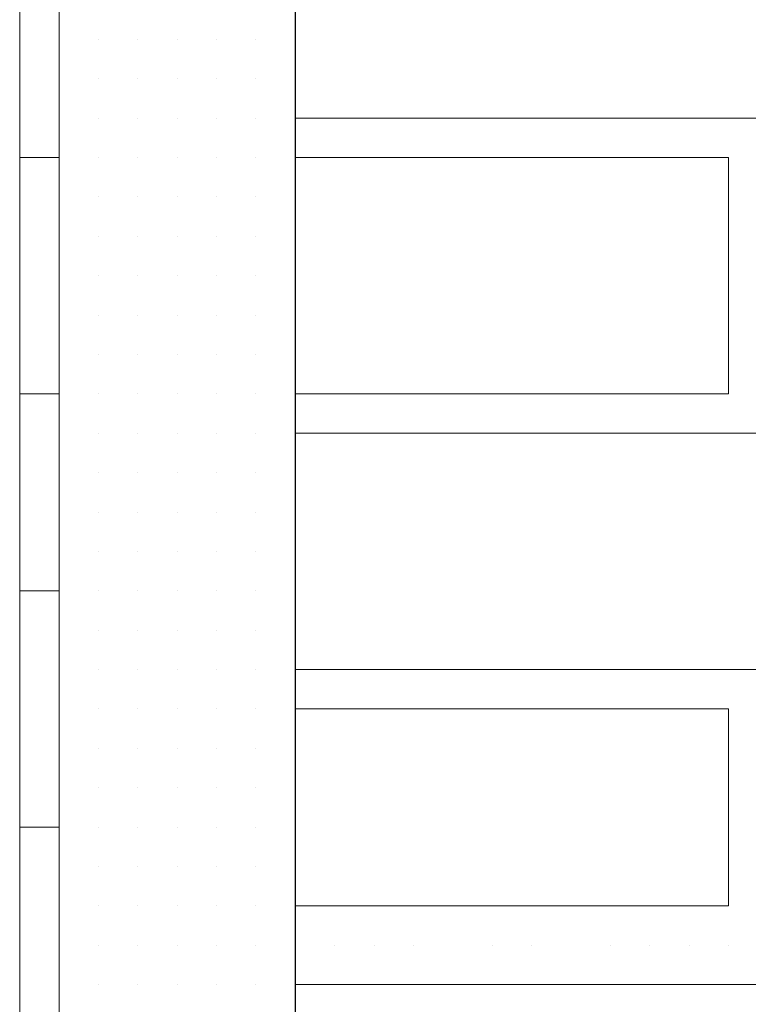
# Model space of a CAD drawing. Header units: metres. Extents: x 5.7 to 89.8, y 4 to 63.5.
# Tile 421 of 475: x 63.771 to 63.95, y 53.339 to 53.58. Entities that reach past the tile are written whole.
import ezdxf

# ---------------------------------------------------------------- set-up
doc = ezdxf.new("R2010")
doc.units = ezdxf.units.M
doc.header["$MEASUREMENT"] = 0
for name, color, linetype in [('PDF17_hatch-borshi', 7, 'Continuous'), ('PDF17_kaff', 7, 'Continuous'), ('PDF17_wall', 7, 'Continuous')]:
    doc.layers.add(name, color=color, linetype=linetype)

msp = doc.modelspace()

# ---------------------------------------------------------------- linework, layer by layer
at = {"layer": 'PDF17_hatch-borshi', "lineweight": 18}
for points in [[(63.78102, 53.57516), (63.78102, 53.57516)], [(63.78102, 53.57516), (63.78102, 53.57516)], [(63.78102, 53.57516), (63.78102, 53.57516)], [(63.79065, 53.57516), (63.79065, 53.57516)], [(63.79065, 53.57516), (63.79065, 53.57516)], [(63.79065, 53.57516), (63.79065, 53.57516)], [(63.80028, 53.57516), (63.80028, 53.57516)], [(63.80028, 53.57516), (63.80028, 53.57516)], [(63.80028, 53.57516), (63.80028, 53.57516)], [(63.80028, 53.57516), (63.80028, 53.57516)], [(63.80991, 53.57516), (63.80991, 53.57516)], [(63.80991, 53.57516), (63.80991, 53.57516)], [(63.81954, 53.57516), (63.81954, 53.57516)], [(63.81954, 53.57516), (63.81954, 53.57516)], [(63.82917, 53.57516), (63.82917, 53.57516)], [(63.82917, 53.57516), (63.82917, 53.57516)], [(63.82917, 53.57516), (63.82917, 53.57516)], [(63.78102, 53.56552), (63.78102, 53.56552)], [(63.78102, 53.56552), (63.78102, 53.56552)], [(63.78102, 53.56552), (63.78102, 53.56552)], [(63.79065, 53.56552), (63.79065, 53.56552)], [(63.79065, 53.56552), (63.79065, 53.56552)], [(63.79065, 53.56552), (63.79065, 53.56552)], [(63.80028, 53.56552), (63.80028, 53.56552)], [(63.80028, 53.56552), (63.80028, 53.56552)], [(63.80028, 53.56552), (63.80028, 53.56552)], [(63.80028, 53.56552), (63.80028, 53.56552)], [(63.80991, 53.56552), (63.80991, 53.56552)], [(63.80991, 53.56552), (63.80991, 53.56552)], [(63.80991, 53.56552), (63.80991, 53.56552)], [(63.80991, 53.56552), (63.80991, 53.56552)], [(63.80991, 53.56552), (63.80991, 53.56552)], [(63.80991, 53.56552), (63.80991, 53.56552)], [(63.81954, 53.56552), (63.81954, 53.56552)], [(63.81954, 53.56552), (63.81954, 53.56552)], [(63.81954, 53.56552), (63.81954, 53.56552)], [(63.81954, 53.56552), (63.81954, 53.56552)], [(63.82917, 53.56552), (63.82917, 53.56552)], [(63.82917, 53.56552), (63.82917, 53.56552)], [(63.82917, 53.56552), (63.82917, 53.56552)], [(63.82917, 53.56552), (63.82917, 53.56552)], [(63.78102, 53.55589), (63.78102, 53.55589)], [(63.78102, 53.55589), (63.78102, 53.55589)], [(63.79065, 53.55589), (63.79065, 53.55589)], [(63.79065, 53.55589), (63.79065, 53.55589)], [(63.79065, 53.55589), (63.79065, 53.55589)], [(63.79065, 53.55589), (63.79065, 53.55589)], [(63.80028, 53.55589), (63.80028, 53.55589)], [(63.80028, 53.55589), (63.80028, 53.55589)], [(63.80028, 53.55589), (63.80028, 53.55589)], [(63.80028, 53.55589), (63.80028, 53.55589)], [(63.80991, 53.55589), (63.80991, 53.55589)], [(63.80991, 53.55589), (63.80991, 53.55589)], [(63.80991, 53.55589), (63.80991, 53.55589)], [(63.80991, 53.55589), (63.80991, 53.55589)], [(63.81954, 53.55589), (63.81954, 53.55589)], [(63.81954, 53.55589), (63.81954, 53.55589)], [(63.81954, 53.55589), (63.81954, 53.55589)], [(63.81954, 53.55589), (63.81954, 53.55589)], [(63.82917, 53.55589), (63.82917, 53.55589)], [(63.82917, 53.55589), (63.82917, 53.55589)], [(63.82917, 53.55589), (63.82917, 53.55589)], [(64.06995, 53.55589), (63.8388, 53.55589)], [(63.8388, 53.55589), (63.8388, 53.55589)], [(63.78102, 53.54626), (63.78102, 53.54626)], [(63.78102, 53.54626), (63.78102, 53.54626)], [(63.78102, 53.54626), (63.78102, 53.54626)], [(63.79065, 53.54626), (63.79065, 53.54626)], [(63.79065, 53.54626), (63.79065, 53.54626)], [(63.79065, 53.54626), (63.79065, 53.54626)], [(63.79065, 53.54626), (63.79065, 53.54626)], [(63.80028, 53.54626), (63.80028, 53.54626)], [(63.80028, 53.54626), (63.80028, 53.54626)], [(63.80028, 53.54626), (63.80028, 53.54626)], [(63.80991, 53.54626), (63.80991, 53.54626)], [(63.80991, 53.54626), (63.80991, 53.54626)], [(63.80991, 53.54626), (63.80991, 53.54626)], [(63.80991, 53.54626), (63.80991, 53.54626)], [(63.80991, 53.54626), (63.80991, 53.54626)], [(63.81954, 53.54626), (63.81954, 53.54626)], [(63.81954, 53.54626), (63.81954, 53.54626)], [(63.81954, 53.54626), (63.81954, 53.54626)], [(63.82917, 53.54626), (63.82917, 53.54626)], [(63.82917, 53.54626), (63.82917, 53.54626)], [(63.82917, 53.54626), (63.82917, 53.54626)], [(63.82917, 53.54626), (63.82917, 53.54626)], [(63.8388, 53.48847), (63.94475, 53.48847), (63.94475, 53.54626), (63.8388, 53.54626)], [(63.8388, 53.54626), (63.8388, 53.54626)], [(63.8388, 53.54626), (63.8388, 53.54626)], [(63.8388, 53.54626), (63.8388, 53.54626)], [(63.84844, 53.54626), (63.84844, 53.54626)], [(63.8677, 53.54626), (63.8677, 53.54626)], [(63.8677, 53.54626), (63.8677, 53.54626)], [(63.88696, 53.54626), (63.88696, 53.54626)], [(63.88696, 53.54626), (63.88696, 53.54626)], [(63.88696, 53.54626), (63.88696, 53.54626)], [(63.89659, 53.54626), (63.89659, 53.54626)], [(63.91585, 53.54626), (63.91585, 53.54626)], [(63.91585, 53.54626), (63.91585, 53.54626)], [(63.91585, 53.54626), (63.91585, 53.54626)], [(63.91585, 53.54626), (63.91585, 53.54626)], [(63.92548, 53.54626), (63.92548, 53.54626)], [(63.93512, 53.54626), (63.93512, 53.54626)], [(63.93512, 53.54626), (63.93512, 53.54626)], [(63.94475, 53.54626), (63.94475, 53.54626)], [(63.94475, 53.54626), (63.94475, 53.54626)], [(63.94475, 53.54626), (63.94475, 53.54626)], [(63.78102, 53.53663), (63.78102, 53.53663)], [(63.78102, 53.53663), (63.78102, 53.53663)], [(63.78102, 53.53663), (63.78102, 53.53663)], [(63.79065, 53.53663), (63.79065, 53.53663)], [(63.79065, 53.53663), (63.79065, 53.53663)], [(63.79065, 53.53663), (63.79065, 53.53663)], [(63.80028, 53.53663), (63.80028, 53.53663)], [(63.80028, 53.53663), (63.80028, 53.53663)], [(63.80028, 53.53663), (63.80028, 53.53663)], [(63.80991, 53.53663), (63.80991, 53.53663)], [(63.80991, 53.53663), (63.80991, 53.53663)], [(63.80991, 53.53663), (63.80991, 53.53663)], [(63.80991, 53.53663), (63.80991, 53.53663)], [(63.81954, 53.53663), (63.81954, 53.53663)], [(63.81954, 53.53663), (63.81954, 53.53663)], [(63.81954, 53.53663), (63.81954, 53.53663)], [(63.81954, 53.53663), (63.81954, 53.53663)], [(63.82917, 53.53663), (63.82917, 53.53663)], [(63.82917, 53.53663), (63.82917, 53.53663)], [(63.82917, 53.53663), (63.82917, 53.53663)], [(63.78102, 53.527), (63.78102, 53.527)], [(63.79065, 53.527), (63.79065, 53.527)], [(63.79065, 53.527), (63.79065, 53.527)], [(63.79065, 53.527), (63.79065, 53.527)], [(63.79065, 53.527), (63.79065, 53.527)], [(63.80028, 53.527), (63.80028, 53.527)], [(63.80028, 53.527), (63.80028, 53.527)], [(63.80028, 53.527), (63.80028, 53.527)], [(63.80028, 53.527), (63.80028, 53.527)], [(63.80991, 53.527), (63.80991, 53.527)], [(63.80991, 53.527), (63.80991, 53.527)], [(63.80991, 53.527), (63.80991, 53.527)], [(63.80991, 53.527), (63.80991, 53.527)], [(63.80991, 53.527), (63.80991, 53.527)], [(63.81954, 53.527), (63.81954, 53.527)], [(63.81954, 53.527), (63.81954, 53.527)], [(63.81954, 53.527), (63.81954, 53.527)], [(63.81954, 53.527), (63.81954, 53.527)], [(63.82917, 53.527), (63.82917, 53.527)], [(63.82917, 53.527), (63.82917, 53.527)], [(63.82917, 53.527), (63.82917, 53.527)], [(63.82917, 53.527), (63.82917, 53.527)], [(63.94475, 53.527), (63.94475, 53.527)], [(63.94475, 53.527), (63.94475, 53.527)], [(63.94475, 53.527), (63.94475, 53.527)], [(63.78102, 53.51737), (63.78102, 53.51737)], [(63.79065, 53.51737), (63.79065, 53.51737)], [(63.79065, 53.51737), (63.79065, 53.51737)], [(63.80028, 53.51737), (63.80028, 53.51737)], [(63.80028, 53.51737), (63.80028, 53.51737)], [(63.80991, 53.51737), (63.80991, 53.51737)], [(63.80991, 53.51737), (63.80991, 53.51737)], [(63.80991, 53.51737), (63.80991, 53.51737)], [(63.81954, 53.51737), (63.81954, 53.51737)], [(63.81954, 53.51737), (63.81954, 53.51737)], [(63.81954, 53.51737), (63.81954, 53.51737)], [(63.81954, 53.51737), (63.81954, 53.51737)], [(63.82917, 53.51737), (63.82917, 53.51737)], [(63.82917, 53.51737), (63.82917, 53.51737)], [(63.82917, 53.51737), (63.82917, 53.51737)], [(63.82917, 53.51737), (63.82917, 53.51737)], [(63.94475, 53.51737), (63.94475, 53.51737)], [(63.78102, 53.50774), (63.78102, 53.50774)], [(63.78102, 53.50774), (63.78102, 53.50774)], [(63.79065, 53.50774), (63.79065, 53.50774)], [(63.79065, 53.50774), (63.79065, 53.50774)], [(63.79065, 53.50774), (63.79065, 53.50774)], [(63.79065, 53.50774), (63.79065, 53.50774)], [(63.80028, 53.50774), (63.80028, 53.50774)], [(63.80028, 53.50774), (63.80028, 53.50774)], [(63.80028, 53.50774), (63.80028, 53.50774)], [(63.80991, 53.50774), (63.80991, 53.50774)], [(63.80991, 53.50774), (63.80991, 53.50774)], [(63.80991, 53.50774), (63.80991, 53.50774)], [(63.80991, 53.50774), (63.80991, 53.50774)], [(63.81954, 53.50774), (63.81954, 53.50774)], [(63.81954, 53.50774), (63.81954, 53.50774)], [(63.81954, 53.50774), (63.81954, 53.50774)], [(63.82917, 53.50774), (63.82917, 53.50774)], [(63.94475, 53.50774), (63.94475, 53.50774)], [(63.94475, 53.50774), (63.94475, 53.50774)], [(63.78102, 53.49811), (63.78102, 53.49811)], [(63.78102, 53.49811), (63.78102, 53.49811)], [(63.79065, 53.49811), (63.79065, 53.49811)], [(63.79065, 53.49811), (63.79065, 53.49811)], [(63.79065, 53.49811), (63.79065, 53.49811)], [(63.79065, 53.49811), (63.79065, 53.49811)], [(63.79065, 53.49811), (63.79065, 53.49811)], [(63.80028, 53.49811), (63.80028, 53.49811)], [(63.80028, 53.49811), (63.80028, 53.49811)], [(63.80028, 53.49811), (63.80028, 53.49811)], [(63.80028, 53.49811), (63.80028, 53.49811)], [(63.80991, 53.49811), (63.80991, 53.49811)], [(63.80991, 53.49811), (63.80991, 53.49811)], [(63.80991, 53.49811), (63.80991, 53.49811)], [(63.80991, 53.49811), (63.80991, 53.49811)], [(63.81954, 53.49811), (63.81954, 53.49811)], [(63.81954, 53.49811), (63.81954, 53.49811)], [(63.81954, 53.49811), (63.81954, 53.49811)], [(63.81954, 53.49811), (63.81954, 53.49811)], [(63.82917, 53.49811), (63.82917, 53.49811)], [(63.82917, 53.49811), (63.82917, 53.49811)], [(63.82917, 53.49811), (63.82917, 53.49811)], [(63.82917, 53.49811), (63.82917, 53.49811)], [(63.78102, 53.48847), (63.78102, 53.48847)], [(63.79065, 53.48847), (63.79065, 53.48847)], [(63.79065, 53.48847), (63.79065, 53.48847)], [(63.79065, 53.48847), (63.79065, 53.48847)], [(63.79065, 53.48847), (63.79065, 53.48847)], [(63.80028, 53.48847), (63.80028, 53.48847)], [(63.80028, 53.48847), (63.80028, 53.48847)], [(63.80991, 53.48847), (63.80991, 53.48847)], [(63.80991, 53.48847), (63.80991, 53.48847)], [(63.80991, 53.48847), (63.80991, 53.48847)], [(63.80991, 53.48847), (63.80991, 53.48847)], [(63.81954, 53.48847), (63.81954, 53.48847)], [(63.81954, 53.48847), (63.81954, 53.48847)], [(63.81954, 53.48847), (63.81954, 53.48847)], [(63.81954, 53.48847), (63.81954, 53.48847)], [(63.81954, 53.48847), (63.81954, 53.48847)], [(63.82917, 53.48847), (63.82917, 53.48847)], [(63.82917, 53.48847), (63.82917, 53.48847)], [(63.82917, 53.48847), (63.82917, 53.48847)], [(63.82917, 53.48847), (63.82917, 53.48847)], [(63.84844, 53.48847), (63.84844, 53.48847)], [(63.88696, 53.48847), (63.88696, 53.48847)], [(63.91585, 53.48847), (63.91585, 53.48847)], [(63.91585, 53.48847), (63.91585, 53.48847)], [(63.93512, 53.48847), (63.93512, 53.48847)], [(63.94475, 53.48847), (63.94475, 53.48847)], [(63.94475, 53.48847), (63.94475, 53.48847)], [(63.94475, 53.48847), (63.94475, 53.48847)], [(63.78102, 53.47884), (63.78102, 53.47884)], [(63.78102, 53.47884), (63.78102, 53.47884)], [(63.79065, 53.47884), (63.79065, 53.47884)], [(63.79065, 53.47884), (63.79065, 53.47884)], [(63.79065, 53.47884), (63.79065, 53.47884)], [(63.79065, 53.47884), (63.79065, 53.47884)], [(63.79065, 53.47884), (63.79065, 53.47884)], [(63.80028, 53.47884), (63.80028, 53.47884)], [(63.80028, 53.47884), (63.80028, 53.47884)], [(63.80028, 53.47884), (63.80028, 53.47884)], [(63.80028, 53.47884), (63.80028, 53.47884)], [(63.80991, 53.47884), (63.80991, 53.47884)], [(63.80991, 53.47884), (63.80991, 53.47884)], [(63.80991, 53.47884), (63.80991, 53.47884)], [(63.80991, 53.47884), (63.80991, 53.47884)], [(63.81954, 53.47884), (63.81954, 53.47884)], [(63.81954, 53.47884), (63.81954, 53.47884)], [(63.81954, 53.47884), (63.81954, 53.47884)], [(63.81954, 53.47884), (63.81954, 53.47884)], [(63.82917, 53.47884), (63.82917, 53.47884)], [(63.82917, 53.47884), (63.82917, 53.47884)], [(63.82917, 53.47884), (63.82917, 53.47884)], [(63.8388, 53.47884), (64.06995, 53.47884)], [(63.84844, 53.47884), (63.84844, 53.47884)], [(63.85807, 53.47884), (63.85807, 53.47884)], [(63.85807, 53.47884), (63.85807, 53.47884)], [(63.8677, 53.47884), (63.8677, 53.47884)], [(63.88696, 53.47884), (63.88696, 53.47884)], [(63.88696, 53.47884), (63.88696, 53.47884)], [(63.89659, 53.47884), (63.89659, 53.47884)], [(63.90622, 53.47884), (63.90622, 53.47884)], [(63.91585, 53.47884), (63.91585, 53.47884)], [(63.91585, 53.47884), (63.91585, 53.47884)], [(63.92548, 53.47884), (63.92548, 53.47884)], [(63.92548, 53.47884), (63.92548, 53.47884)], [(63.93512, 53.47884), (63.93512, 53.47884)], [(63.93512, 53.47884), (63.93512, 53.47884)], [(63.94475, 53.47884), (63.94475, 53.47884)], [(63.78102, 53.46921), (63.78102, 53.46921)], [(63.78102, 53.46921), (63.78102, 53.46921)], [(63.78102, 53.46921), (63.78102, 53.46921)], [(63.79065, 53.46921), (63.79065, 53.46921)], [(63.79065, 53.46921), (63.79065, 53.46921)], [(63.79065, 53.46921), (63.79065, 53.46921)], [(63.79065, 53.46921), (63.79065, 53.46921)], [(63.80028, 53.46921), (63.80028, 53.46921)], [(63.80028, 53.46921), (63.80028, 53.46921)], [(63.80028, 53.46921), (63.80028, 53.46921)], [(63.80028, 53.46921), (63.80028, 53.46921)], [(63.80991, 53.46921), (63.80991, 53.46921)], [(63.80991, 53.46921), (63.80991, 53.46921)], [(63.80991, 53.46921), (63.80991, 53.46921)], [(63.81954, 53.46921), (63.81954, 53.46921)], [(63.81954, 53.46921), (63.81954, 53.46921)], [(63.81954, 53.46921), (63.81954, 53.46921)], [(63.81954, 53.46921), (63.81954, 53.46921)], [(63.81954, 53.46921), (63.81954, 53.46921)], [(63.82917, 53.46921), (63.82917, 53.46921)], [(63.82917, 53.46921), (63.82917, 53.46921)], [(63.82917, 53.46921), (63.82917, 53.46921)], [(63.78102, 53.45958), (63.78102, 53.45958)], [(63.78102, 53.45958), (63.78102, 53.45958)], [(63.79065, 53.45958), (63.79065, 53.45958)], [(63.79065, 53.45958), (63.79065, 53.45958)], [(63.79065, 53.45958), (63.79065, 53.45958)], [(63.79065, 53.45958), (63.79065, 53.45958)], [(63.80028, 53.45958), (63.80028, 53.45958)], [(63.80028, 53.45958), (63.80028, 53.45958)], [(63.80028, 53.45958), (63.80028, 53.45958)], [(63.80991, 53.45958), (63.80991, 53.45958)], [(63.80991, 53.45958), (63.80991, 53.45958)], [(63.80991, 53.45958), (63.80991, 53.45958)], [(63.80991, 53.45958), (63.80991, 53.45958)], [(63.80991, 53.45958), (63.80991, 53.45958)], [(63.81954, 53.45958), (63.81954, 53.45958)], [(63.81954, 53.45958), (63.81954, 53.45958)], [(63.81954, 53.45958), (63.81954, 53.45958)], [(63.81954, 53.45958), (63.81954, 53.45958)], [(63.81954, 53.45958), (63.81954, 53.45958)], [(63.82917, 53.45958), (63.82917, 53.45958)], [(63.82917, 53.45958), (63.82917, 53.45958)], [(63.82917, 53.45958), (63.82917, 53.45958)], [(63.82917, 53.45958), (63.82917, 53.45958)], [(63.8388, 53.45958), (63.8388, 53.45958)], [(63.78102, 53.44995), (63.78102, 53.44995)], [(63.78102, 53.44995), (63.78102, 53.44995)], [(63.78102, 53.44995), (63.78102, 53.44995)], [(63.79065, 53.44995), (63.79065, 53.44995)], [(63.79065, 53.44995), (63.79065, 53.44995)], [(63.79065, 53.44995), (63.79065, 53.44995)], [(63.79065, 53.44995), (63.79065, 53.44995)], [(63.80028, 53.44995), (63.80028, 53.44995)], [(63.80028, 53.44995), (63.80028, 53.44995)], [(63.80028, 53.44995), (63.80028, 53.44995)], [(63.80028, 53.44995), (63.80028, 53.44995)], [(63.80991, 53.44995), (63.80991, 53.44995)], [(63.81954, 53.44995), (63.81954, 53.44995)], [(63.81954, 53.44995), (63.81954, 53.44995)], [(63.81954, 53.44995), (63.81954, 53.44995)], [(63.81954, 53.44995), (63.81954, 53.44995)], [(63.82917, 53.44995), (63.82917, 53.44995)], [(63.82917, 53.44995), (63.82917, 53.44995)], [(63.78102, 53.44032), (63.78102, 53.44032)], [(63.78102, 53.44032), (63.78102, 53.44032)], [(63.79065, 53.44032), (63.79065, 53.44032)], [(63.79065, 53.44032), (63.79065, 53.44032)], [(63.79065, 53.44032), (63.79065, 53.44032)], [(63.80028, 53.44032), (63.80028, 53.44032)], [(63.80028, 53.44032), (63.80028, 53.44032)], [(63.80028, 53.44032), (63.80028, 53.44032)], [(63.80028, 53.44032), (63.80028, 53.44032)], [(63.80991, 53.44032), (63.80991, 53.44032)], [(63.80991, 53.44032), (63.80991, 53.44032)], [(63.80991, 53.44032), (63.80991, 53.44032)], [(63.80991, 53.44032), (63.80991, 53.44032)], [(63.81954, 53.44032), (63.81954, 53.44032)], [(63.81954, 53.44032), (63.81954, 53.44032)], [(63.81954, 53.44032), (63.81954, 53.44032)], [(63.82917, 53.44032), (63.82917, 53.44032)], [(63.82917, 53.44032), (63.82917, 53.44032)], [(63.82917, 53.44032), (63.82917, 53.44032)], [(63.82917, 53.44032), (63.82917, 53.44032)], [(63.78102, 53.43069), (63.78102, 53.43069)], [(63.78102, 53.43069), (63.78102, 53.43069)], [(63.78102, 53.43069), (63.78102, 53.43069)], [(63.79065, 53.43069), (63.79065, 53.43069)], [(63.79065, 53.43069), (63.79065, 53.43069)], [(63.79065, 53.43069), (63.79065, 53.43069)], [(63.80028, 53.43069), (63.80028, 53.43069)], [(63.80028, 53.43069), (63.80028, 53.43069)], [(63.80028, 53.43069), (63.80028, 53.43069)], [(63.80028, 53.43069), (63.80028, 53.43069)], [(63.80991, 53.43069), (63.80991, 53.43069)], [(63.80991, 53.43069), (63.80991, 53.43069)], [(63.80991, 53.43069), (63.80991, 53.43069)], [(63.80991, 53.43069), (63.80991, 53.43069)], [(63.81954, 53.43069), (63.81954, 53.43069)], [(63.81954, 53.43069), (63.81954, 53.43069)], [(63.81954, 53.43069), (63.81954, 53.43069)], [(63.81954, 53.43069), (63.81954, 53.43069)], [(63.81954, 53.43069), (63.81954, 53.43069)], [(63.82917, 53.43069), (63.82917, 53.43069)], [(63.82917, 53.43069), (63.82917, 53.43069)], [(63.82917, 53.43069), (63.82917, 53.43069)], [(63.82917, 53.43069), (63.82917, 53.43069)], [(63.78102, 53.42106), (63.78102, 53.42106)], [(63.78102, 53.42106), (63.78102, 53.42106)], [(63.79065, 53.42106), (63.79065, 53.42106)], [(63.79065, 53.42106), (63.79065, 53.42106)], [(63.79065, 53.42106), (63.79065, 53.42106)], [(63.79065, 53.42106), (63.79065, 53.42106)], [(63.80028, 53.42106), (63.80028, 53.42106)], [(63.80028, 53.42106), (63.80028, 53.42106)], [(63.80028, 53.42106), (63.80028, 53.42106)], [(63.80028, 53.42106), (63.80028, 53.42106)], [(63.80991, 53.42106), (63.80991, 53.42106)], [(63.80991, 53.42106), (63.80991, 53.42106)], [(63.80991, 53.42106), (63.80991, 53.42106)], [(63.81954, 53.42106), (63.81954, 53.42106)], [(63.82917, 53.42106), (63.82917, 53.42106)], [(63.82917, 53.42106), (63.82917, 53.42106)], [(63.82917, 53.42106), (63.82917, 53.42106)], [(63.82917, 53.42106), (63.82917, 53.42106)], [(63.82917, 53.42106), (63.82917, 53.42106)], [(64.06995, 53.42106), (63.8388, 53.42106)], [(63.8388, 53.42106), (63.8388, 53.42106)], [(63.8388, 53.42106), (63.8388, 53.42106)], [(63.84844, 53.42106), (63.84844, 53.42106)], [(63.8677, 53.42106), (63.8677, 53.42106)], [(63.8677, 53.42106), (63.8677, 53.42106)], [(63.88696, 53.42106), (63.88696, 53.42106)], [(63.88696, 53.42106), (63.88696, 53.42106)], [(63.88696, 53.42106), (63.88696, 53.42106)], [(63.91585, 53.42106), (63.91585, 53.42106)], [(63.91585, 53.42106), (63.91585, 53.42106)], [(63.91585, 53.42106), (63.91585, 53.42106)], [(63.91585, 53.42106), (63.91585, 53.42106)], [(63.92548, 53.42106), (63.92548, 53.42106)], [(63.93512, 53.42106), (63.93512, 53.42106)], [(63.93512, 53.42106), (63.93512, 53.42106)], [(63.94475, 53.42106), (63.94475, 53.42106)], [(63.94475, 53.42106), (63.94475, 53.42106)], [(63.78102, 53.41142), (63.78102, 53.41142)], [(63.78102, 53.41142), (63.78102, 53.41142)], [(63.78102, 53.41142), (63.78102, 53.41142)], [(63.78102, 53.41142), (63.78102, 53.41142)], [(63.79065, 53.41142), (63.79065, 53.41142)], [(63.79065, 53.41142), (63.79065, 53.41142)], [(63.79065, 53.41142), (63.79065, 53.41142)], [(63.79065, 53.41142), (63.79065, 53.41142)], [(63.80028, 53.41142), (63.80028, 53.41142)], [(63.80028, 53.41142), (63.80028, 53.41142)], [(63.80028, 53.41142), (63.80028, 53.41142)], [(63.80028, 53.41142), (63.80028, 53.41142)], [(63.80028, 53.41142), (63.80028, 53.41142)], [(63.80028, 53.41142), (63.80028, 53.41142)], [(63.80991, 53.41142), (63.80991, 53.41142)], [(63.80991, 53.41142), (63.80991, 53.41142)], [(63.81954, 53.41142), (63.81954, 53.41142)], [(63.81954, 53.41142), (63.81954, 53.41142)], [(63.81954, 53.41142), (63.81954, 53.41142)], [(63.81954, 53.41142), (63.81954, 53.41142)], [(63.81954, 53.41142), (63.81954, 53.41142)], [(63.82917, 53.41142), (63.82917, 53.41142)], [(63.82917, 53.41142), (63.82917, 53.41142)], [(63.82917, 53.41142), (63.82917, 53.41142)], [(63.82917, 53.41142), (63.82917, 53.41142)], [(63.8388, 53.36327), (63.94475, 53.36327), (63.94475, 53.41142), (63.8388, 53.41142)], [(63.89659, 53.41142), (63.89659, 53.41142)], [(63.94475, 53.41142), (63.94475, 53.41142)], [(63.78102, 53.40179), (63.78102, 53.40179)], [(63.79065, 53.40179), (63.79065, 53.40179)], [(63.79065, 53.40179), (63.79065, 53.40179)], [(63.79065, 53.40179), (63.79065, 53.40179)], [(63.79065, 53.40179), (63.79065, 53.40179)], [(63.80028, 53.40179), (63.80028, 53.40179)], [(63.80028, 53.40179), (63.80028, 53.40179)], [(63.80028, 53.40179), (63.80028, 53.40179)], [(63.80991, 53.40179), (63.80991, 53.40179)], [(63.80991, 53.40179), (63.80991, 53.40179)], [(63.80991, 53.40179), (63.80991, 53.40179)], [(63.80991, 53.40179), (63.80991, 53.40179)], [(63.81954, 53.40179), (63.81954, 53.40179)], [(63.81954, 53.40179), (63.81954, 53.40179)], [(63.81954, 53.40179), (63.81954, 53.40179)], [(63.82917, 53.40179), (63.82917, 53.40179)], [(63.82917, 53.40179), (63.82917, 53.40179)], [(63.82917, 53.40179), (63.82917, 53.40179)], [(63.82917, 53.40179), (63.82917, 53.40179)], [(63.82917, 53.40179), (63.82917, 53.40179)], [(63.94475, 53.40179), (63.94475, 53.40179)], [(63.78102, 53.39216), (63.78102, 53.39216)], [(63.78102, 53.39216), (63.78102, 53.39216)], [(63.78102, 53.39216), (63.78102, 53.39216)], [(63.78102, 53.39216), (63.78102, 53.39216)], [(63.79065, 53.39216), (63.79065, 53.39216)], [(63.79065, 53.39216), (63.79065, 53.39216)], [(63.80028, 53.39216), (63.80028, 53.39216)], [(63.80028, 53.39216), (63.80028, 53.39216)], [(63.80028, 53.39216), (63.80028, 53.39216)], [(63.80028, 53.39216), (63.80028, 53.39216)], [(63.80028, 53.39216), (63.80028, 53.39216)], [(63.80991, 53.39216), (63.80991, 53.39216)], [(63.80991, 53.39216), (63.80991, 53.39216)], [(63.81954, 53.39216), (63.81954, 53.39216)], [(63.81954, 53.39216), (63.81954, 53.39216)], [(63.81954, 53.39216), (63.81954, 53.39216)], [(63.81954, 53.39216), (63.81954, 53.39216)], [(63.82917, 53.39216), (63.82917, 53.39216)], [(63.82917, 53.39216), (63.82917, 53.39216)], [(63.82917, 53.39216), (63.82917, 53.39216)], [(63.82917, 53.39216), (63.82917, 53.39216)], [(63.82917, 53.39216), (63.82917, 53.39216)], [(63.94475, 53.39216), (63.94475, 53.39216)], [(63.94475, 53.39216), (63.94475, 53.39216)], [(63.78102, 53.38253), (63.78102, 53.38253)], [(63.78102, 53.38253), (63.78102, 53.38253)], [(63.79065, 53.38253), (63.79065, 53.38253)], [(63.79065, 53.38253), (63.79065, 53.38253)], [(63.79065, 53.38253), (63.79065, 53.38253)], [(63.80028, 53.38253), (63.80028, 53.38253)], [(63.80028, 53.38253), (63.80028, 53.38253)], [(63.80991, 53.38253), (63.80991, 53.38253)], [(63.80991, 53.38253), (63.80991, 53.38253)], [(63.80991, 53.38253), (63.80991, 53.38253)], [(63.80991, 53.38253), (63.80991, 53.38253)], [(63.81954, 53.38253), (63.81954, 53.38253)], [(63.81954, 53.38253), (63.81954, 53.38253)], [(63.82917, 53.38253), (63.82917, 53.38253)], [(63.82917, 53.38253), (63.82917, 53.38253)], [(63.82917, 53.38253), (63.82917, 53.38253)], [(63.82917, 53.38253), (63.82917, 53.38253)], [(63.94475, 53.38253), (63.94475, 53.38253)], [(63.94475, 53.38253), (63.94475, 53.38253)], [(63.78102, 53.3729), (63.78102, 53.3729)], [(63.78102, 53.3729), (63.78102, 53.3729)], [(63.78102, 53.3729), (63.78102, 53.3729)], [(63.78102, 53.3729), (63.78102, 53.3729)], [(63.79065, 53.3729), (63.79065, 53.3729)], [(63.79065, 53.3729), (63.79065, 53.3729)], [(63.80028, 53.3729), (63.80028, 53.3729)], [(63.80028, 53.3729), (63.80028, 53.3729)], [(63.80028, 53.3729), (63.80028, 53.3729)], [(63.80028, 53.3729), (63.80028, 53.3729)], [(63.80991, 53.3729), (63.80991, 53.3729)], [(63.80991, 53.3729), (63.80991, 53.3729)], [(63.81954, 53.3729), (63.81954, 53.3729)], [(63.81954, 53.3729), (63.81954, 53.3729)], [(63.81954, 53.3729), (63.81954, 53.3729)], [(63.81954, 53.3729), (63.81954, 53.3729)], [(63.82917, 53.3729), (63.82917, 53.3729)], [(63.82917, 53.3729), (63.82917, 53.3729)], [(63.82917, 53.3729), (63.82917, 53.3729)], [(63.82917, 53.3729), (63.82917, 53.3729)], [(63.8388, 53.3729), (63.8388, 53.3729)], [(63.78102, 53.36327), (63.78102, 53.36327)], [(63.79065, 53.36327), (63.79065, 53.36327)], [(63.79065, 53.36327), (63.79065, 53.36327)], [(63.79065, 53.36327), (63.79065, 53.36327)], [(63.79065, 53.36327), (63.79065, 53.36327)], [(63.80028, 53.36327), (63.80028, 53.36327)], [(63.80028, 53.36327), (63.80028, 53.36327)], [(63.80991, 53.36327), (63.80991, 53.36327)], [(63.80991, 53.36327), (63.80991, 53.36327)], [(63.80991, 53.36327), (63.80991, 53.36327)], [(63.80991, 53.36327), (63.80991, 53.36327)], [(63.81954, 53.36327), (63.81954, 53.36327)], [(63.81954, 53.36327), (63.81954, 53.36327)], [(63.81954, 53.36327), (63.81954, 53.36327)], [(63.81954, 53.36327), (63.81954, 53.36327)], [(63.82917, 53.36327), (63.82917, 53.36327)], [(63.82917, 53.36327), (63.82917, 53.36327)], [(63.82917, 53.36327), (63.82917, 53.36327)], [(63.82917, 53.36327), (63.82917, 53.36327)], [(63.94475, 53.36327), (63.94475, 53.36327)], [(63.94475, 53.36327), (63.94475, 53.36327)], [(63.94475, 53.36327), (63.94475, 53.36327)], [(63.78102, 53.35364), (63.78102, 53.35364)], [(63.78102, 53.35364), (63.78102, 53.35364)], [(63.78102, 53.35364), (63.78102, 53.35364)], [(63.78102, 53.35364), (63.78102, 53.35364)], [(63.79065, 53.35364), (63.79065, 53.35364)], [(63.79065, 53.35364), (63.79065, 53.35364)], [(63.80028, 53.35364), (63.80028, 53.35364)], [(63.80028, 53.35364), (63.80028, 53.35364)], [(63.80028, 53.35364), (63.80028, 53.35364)], [(63.80028, 53.35364), (63.80028, 53.35364)], [(63.80991, 53.35364), (63.80991, 53.35364)], [(63.80991, 53.35364), (63.80991, 53.35364)], [(63.80991, 53.35364), (63.80991, 53.35364)], [(63.81954, 53.35364), (63.81954, 53.35364)], [(63.81954, 53.35364), (63.81954, 53.35364)], [(63.81954, 53.35364), (63.81954, 53.35364)], [(63.82917, 53.35364), (63.82917, 53.35364)], [(63.82917, 53.35364), (63.82917, 53.35364)], [(63.82917, 53.35364), (63.82917, 53.35364)], [(63.84844, 53.35364), (63.84844, 53.35364)], [(63.84844, 53.35364), (63.84844, 53.35364)], [(63.85807, 53.35364), (63.85807, 53.35364)], [(63.85807, 53.35364), (63.85807, 53.35364)], [(63.8677, 53.35364), (63.8677, 53.35364)], [(63.88696, 53.35364), (63.88696, 53.35364)], [(63.88696, 53.35364), (63.88696, 53.35364)], [(63.88696, 53.35364), (63.88696, 53.35364)], [(63.89659, 53.35364), (63.89659, 53.35364)], [(63.91585, 53.35364), (63.91585, 53.35364)], [(63.91585, 53.35364), (63.91585, 53.35364)], [(63.91585, 53.35364), (63.91585, 53.35364)], [(63.91585, 53.35364), (63.91585, 53.35364)], [(63.92548, 53.35364), (63.92548, 53.35364)], [(63.93512, 53.35364), (63.93512, 53.35364)], [(63.93512, 53.35364), (63.93512, 53.35364)], [(63.93512, 53.35364), (63.93512, 53.35364)], [(63.94475, 53.35364), (63.94475, 53.35364)], [(63.78102, 53.34401), (63.78102, 53.34401)], [(63.78102, 53.34401), (63.78102, 53.34401)], [(63.79065, 53.34401), (63.79065, 53.34401)], [(63.79065, 53.34401), (63.79065, 53.34401)], [(63.79065, 53.34401), (63.79065, 53.34401)], [(63.79065, 53.34401), (63.79065, 53.34401)], [(63.79065, 53.34401), (63.79065, 53.34401)], [(63.80028, 53.34401), (63.80028, 53.34401)], [(63.80028, 53.34401), (63.80028, 53.34401)], [(63.80028, 53.34401), (63.80028, 53.34401)], [(63.80991, 53.34401), (63.80991, 53.34401)], [(63.80991, 53.34401), (63.80991, 53.34401)], [(63.80991, 53.34401), (63.80991, 53.34401)], [(63.80991, 53.34401), (63.80991, 53.34401)], [(63.80991, 53.34401), (63.80991, 53.34401)], [(63.80991, 53.34401), (63.80991, 53.34401)], [(63.81954, 53.34401), (63.81954, 53.34401)], [(63.81954, 53.34401), (63.81954, 53.34401)], [(63.81954, 53.34401), (63.81954, 53.34401)], [(63.81954, 53.34401), (63.81954, 53.34401)], [(63.82917, 53.34401), (63.82917, 53.34401)], [(63.82917, 53.34401), (63.82917, 53.34401)], [(63.82917, 53.34401), (63.82917, 53.34401)], [(63.82917, 53.34401), (63.82917, 53.34401)], [(64.06995, 53.34401), (63.8388, 53.34401)], [(63.8388, 53.34401), (63.8388, 53.34401)], [(63.90622, 53.34401), (63.90622, 53.34401)], [(63.92548, 53.34401), (63.92548, 53.34401)]]:
    msp.add_lwpolyline(points, dxfattribs=at)
at = {"layer": 'PDF17_kaff', "lineweight": 20}
for points in [[(63.78102, 53.62331), (63.78102, 52.59277), (63.77139, 52.59277), (63.77139, 53.62331)], [(63.77139, 53.54626), (63.78102, 53.54626)], [(63.77139, 53.48847), (63.78102, 53.48847)], [(63.77139, 53.44032), (63.78102, 53.44032)], [(63.77139, 53.38253), (63.78102, 53.38253)]]:
    msp.add_lwpolyline(points, dxfattribs=at)
at = {"layer": 'PDF17_wall', "lineweight": 25}
msp.add_lwpolyline([(64.06995, 57.17722), (64.06995, 54.10487), (64.06995, 52.59277), (63.8388, 52.59277), (63.8388, 57.17722)], dxfattribs=at)

doc.saveas('drawing.dxf')
